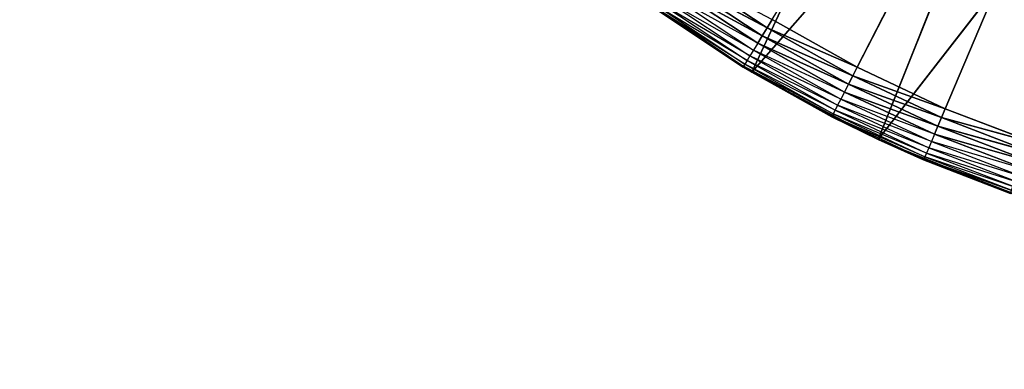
# Model space of a CAD drawing. Header units: centimetres. Extents: x 0.1 to 22.3, y 0.1 to 22.3.
# Tile 379 of 632: x 1.167 to 1.521, y 20.23 to 20.356. Entities that reach past the tile are written whole.
import ezdxf

# ---------------------------------------------------------------- set-up
doc = ezdxf.new("R2010")
doc.units = ezdxf.units.CM
doc.header["$LTSCALE"] = 2.54
doc.layers.get('0').update_dxf_attribs({"true_color": 0xff5454})

# ---------------------------------------------------------------- blocks, each defined once
blk = doc.blocks.new('Kosz na _mieci DELLA.STL')
at = {"color": 0}
for p, q in [((1.68747, 20.7658, 15.55), (1.468, 20.33892, 15.55)), ((1.68747, 20.7658, 15.55), (1.468, 20.33892, 15.55)), ((1.49974, 20.32403, 15.55), (1.68747, 20.7658, 15.55)), ((1.49974, 20.32403, 15.55), (1.68747, 20.7658, 15.55)), ((1.43008, 20.33714, 15.75), (1.49415, 20.47404, 15.75)), ((1.43008, 20.33714, 15.75), (1.49415, 20.47404, 15.75)), ((1.43008, 20.33714, 15.75), (1.53147, 20.45249, 15.75)), ((1.43008, 20.33714, 15.75), (1.53147, 20.45249, 15.75)), ((1.47552, 20.31295, 15.75), (1.53147, 20.45249, 15.75)), ((1.47552, 20.31295, 15.75), (1.53147, 20.45249, 15.75)), ((1.47552, 20.31295, 15.75), (1.57115, 20.4357, 15.75)), ((1.47552, 20.31295, 15.75), (1.57115, 20.4357, 15.75)), ((1.40616, 20.3726, 15.5503), (1.43561, 20.35311, 15.5503)), ((1.40616, 20.3726, 15.5503), (1.43561, 20.35311, 15.5503)), ((1.4042, 20.36986, 15.55121), (1.43386, 20.35024, 15.55121)), ((1.43561, 20.35311, 15.5503), (1.4042, 20.36986, 15.55121)), ((1.43561, 20.35311, 15.5503), (1.4042, 20.36986, 15.55121)), ((1.4042, 20.36986, 15.55121), (1.43386, 20.35024, 15.55121)), ((1.427, 20.339, 15.57), (1.38737, 20.36588, 15.75)), ((1.427, 20.339, 15.57), (1.38737, 20.36588, 15.75)), ((1.43008, 20.33714, 15.75), (1.38737, 20.36588, 15.75)), ((1.43008, 20.33714, 15.75), (1.38737, 20.36588, 15.75)), ((1.4007, 20.36497, 15.55468), (1.43073, 20.3451, 15.55468)), ((1.43221, 20.34754, 15.55268), (1.4007, 20.36497, 15.55468)), ((1.43386, 20.35024, 15.55121), (1.40236, 20.36729, 15.55268)), ((1.43386, 20.35024, 15.55121), (1.40236, 20.36729, 15.55268)), ((1.40236, 20.36729, 15.55268), (1.43221, 20.34754, 15.55268)), ((1.3981, 20.36133, 15.56), (1.4284, 20.34129, 15.56)), ((1.42944, 20.343, 15.55714), (1.3981, 20.36133, 15.56)), ((1.39927, 20.36296, 15.55714), (1.42944, 20.343, 15.55714)), ((1.43073, 20.3451, 15.55468), (1.39927, 20.36296, 15.55714)), ((1.39655, 20.35916, 15.57), (1.42716, 20.33926, 15.56653)), ((1.39655, 20.35916, 15.57), (1.427, 20.339, 15.57)), ((1.39672, 20.3594, 15.56653), (1.42716, 20.33926, 15.56653)), ((1.42763, 20.34003, 15.56316), (1.39672, 20.3594, 15.56653)), ((1.39725, 20.36014, 15.56316), (1.42763, 20.34003, 15.56316)), ((1.4284, 20.34129, 15.56), (1.39725, 20.36014, 15.56316)), ((1.43742, 20.35608, 15.55), (1.43561, 20.35311, 15.5503)), ((1.43742, 20.35608, 15.55), (1.43561, 20.35311, 15.5503)), ((1.468, 20.33892, 15.55), (1.43742, 20.35608, 15.55)), ((1.468, 20.33892, 15.55), (1.43742, 20.35608, 15.55)), ((1.43561, 20.35311, 15.5503), (1.43386, 20.35024, 15.55121)), ((1.43561, 20.35311, 15.5503), (1.43386, 20.35024, 15.55121)), ((1.43561, 20.35311, 15.5503), (1.46641, 20.33583, 15.5503)), ((1.468, 20.33892, 15.55), (1.43561, 20.35311, 15.5503)), ((1.468, 20.33892, 15.55), (1.43561, 20.35311, 15.5503)), ((1.43561, 20.35311, 15.5503), (1.46641, 20.33583, 15.5503)), ((1.43221, 20.34754, 15.55268), (1.43073, 20.3451, 15.55468)), ((1.43386, 20.35024, 15.55121), (1.43221, 20.34754, 15.55268)), ((1.43386, 20.35024, 15.55121), (1.43221, 20.34754, 15.55268)), ((1.46487, 20.33283, 15.55121), (1.43221, 20.34754, 15.55268)), ((1.46487, 20.33283, 15.55121), (1.43221, 20.34754, 15.55268)), ((1.43221, 20.34754, 15.55268), (1.46343, 20.33002, 15.55268)), ((1.43386, 20.35024, 15.55121), (1.46487, 20.33283, 15.55121)), ((1.46641, 20.33583, 15.5503), (1.43386, 20.35024, 15.55121)), ((1.46641, 20.33583, 15.5503), (1.43386, 20.35024, 15.55121)), ((1.43386, 20.35024, 15.55121), (1.46487, 20.33283, 15.55121)), ((1.43073, 20.3451, 15.55468), (1.42944, 20.343, 15.55714)), ((1.43073, 20.3451, 15.55468), (1.46212, 20.32748, 15.55468)), ((1.46343, 20.33002, 15.55268), (1.43073, 20.3451, 15.55468)), ((1.42763, 20.34003, 15.56316), (1.42716, 20.33926, 15.56653)), ((1.4284, 20.34129, 15.56), (1.42763, 20.34003, 15.56316)), ((1.42763, 20.34003, 15.56316), (1.4594, 20.3222, 15.56316)), ((1.46008, 20.32351, 15.56), (1.42763, 20.34003, 15.56316)), ((1.42944, 20.343, 15.55714), (1.4284, 20.34129, 15.56)), ((1.4284, 20.34129, 15.56), (1.46008, 20.32351, 15.56)), ((1.46099, 20.32529, 15.55714), (1.4284, 20.34129, 15.56)), ((1.42944, 20.343, 15.55714), (1.46099, 20.32529, 15.55714)), ((1.46212, 20.32748, 15.55468), (1.42944, 20.343, 15.55714)), ((1.427, 20.339, 15.57), (1.42716, 20.33926, 15.56653)), ((1.427, 20.339, 15.57), (1.43008, 20.33714, 15.75)), ((1.427, 20.339, 15.57), (1.43008, 20.33714, 15.57)), ((1.427, 20.339, 15.57), (1.43008, 20.33714, 15.75)), ((1.45885, 20.32113, 15.57), (1.42716, 20.33926, 15.56653)), ((1.42716, 20.33926, 15.56653), (1.45899, 20.3214, 15.56653)), ((1.43008, 20.33714, 15.57), (1.42716, 20.33926, 15.56653)), ((1.4594, 20.3222, 15.56316), (1.42716, 20.33926, 15.56653)), ((1.43008, 20.33714, 15.57), (1.43008, 20.33714, 15.75)), ((1.43008, 20.33714, 15.57), (1.43008, 20.33714, 15.75)), ((1.43008, 20.33714, 15.57), (1.45885, 20.32113, 15.57)), ((1.45885, 20.32113, 15.57), (1.43008, 20.33714, 15.75)), ((1.45885, 20.32113, 15.57), (1.43008, 20.33714, 15.75)), ((1.47552, 20.31295, 15.75), (1.43008, 20.33714, 15.75)), ((1.47552, 20.31295, 15.75), (1.43008, 20.33714, 15.75)), ((1.468, 20.33892, 15.55), (1.46641, 20.33583, 15.5503)), ((1.468, 20.33892, 15.55), (1.46641, 20.33583, 15.5503)), ((1.49974, 20.32403, 15.55), (1.468, 20.33892, 15.55)), ((1.49974, 20.32403, 15.55), (1.468, 20.33892, 15.55)), ((1.46487, 20.33283, 15.55121), (1.46343, 20.33002, 15.55268)), ((1.46487, 20.33283, 15.55121), (1.46343, 20.33002, 15.55268)), ((1.46641, 20.33583, 15.5503), (1.46487, 20.33283, 15.55121)), ((1.46641, 20.33583, 15.5503), (1.46487, 20.33283, 15.55121)), ((1.46487, 20.33283, 15.55121), (1.49707, 20.31774, 15.55121)), ((1.49839, 20.32084, 15.5503), (1.46487, 20.33283, 15.55121)), ((1.49839, 20.32084, 15.5503), (1.46487, 20.33283, 15.55121)), ((1.46487, 20.33283, 15.55121), (1.49707, 20.31774, 15.55121)), ((1.46641, 20.33583, 15.5503), (1.49839, 20.32084, 15.5503)), ((1.49974, 20.32403, 15.55), (1.46641, 20.33583, 15.5503)), ((1.49974, 20.32403, 15.55), (1.46641, 20.33583, 15.5503)), ((1.46641, 20.33583, 15.5503), (1.49839, 20.32084, 15.5503)), ((1.46343, 20.33002, 15.55268), (1.46212, 20.32748, 15.55468)), ((1.49707, 20.31774, 15.55121), (1.46343, 20.33002, 15.55268)), ((1.49707, 20.31774, 15.55121), (1.46343, 20.33002, 15.55268)), ((1.46343, 20.33002, 15.55268), (1.49583, 20.31483, 15.55268)), ((1.46212, 20.32748, 15.55468), (1.46099, 20.32529, 15.55714)), ((1.46212, 20.32748, 15.55468), (1.49472, 20.3122, 15.55468)), ((1.49583, 20.31483, 15.55268), (1.46212, 20.32748, 15.55468)), ((1.4594, 20.3222, 15.56316), (1.45899, 20.3214, 15.56653)), ((1.46008, 20.32351, 15.56), (1.4594, 20.3222, 15.56316)), ((1.4594, 20.3222, 15.56316), (1.49239, 20.30674, 15.56316)), ((1.49297, 20.30809, 15.56), (1.4594, 20.3222, 15.56316)), ((1.46099, 20.32529, 15.55714), (1.46008, 20.32351, 15.56)), ((1.46008, 20.32351, 15.56), (1.49297, 20.30809, 15.56)), ((1.49375, 20.30993, 15.55714), (1.46008, 20.32351, 15.56)), ((1.46099, 20.32529, 15.55714), (1.49375, 20.30993, 15.55714)), ((1.49472, 20.3122, 15.55468), (1.46099, 20.32529, 15.55714)), ((1.49974, 20.32403, 15.55), (1.49839, 20.32084, 15.5503)), ((1.49974, 20.32403, 15.55), (1.49839, 20.32084, 15.5503)), ((1.53249, 20.31151, 15.55), (1.49974, 20.32403, 15.55)), ((1.53249, 20.31151, 15.55), (1.49974, 20.32403, 15.55)), ((1.45885, 20.32113, 15.57), (1.45899, 20.3214, 15.56653)), ((1.45885, 20.32113, 15.57), (1.47552, 20.31295, 15.75)), ((1.45885, 20.32113, 15.57), (1.47552, 20.31295, 15.75)), ((1.45885, 20.32113, 15.57), (1.47552, 20.31295, 15.57)), ((1.49239, 20.30674, 15.56316), (1.45899, 20.3214, 15.56653)), ((1.47552, 20.31295, 15.57), (1.45899, 20.3214, 15.56653)), ((1.45899, 20.3214, 15.56653), (1.49204, 20.30591, 15.56653)), ((1.49839, 20.32084, 15.5503), (1.49707, 20.31774, 15.55121)), ((1.49839, 20.32084, 15.5503), (1.49707, 20.31774, 15.55121)), ((1.49839, 20.32084, 15.5503), (1.53137, 20.30822, 15.5503)), ((1.53249, 20.31151, 15.55), (1.49839, 20.32084, 15.5503)), ((1.53249, 20.31151, 15.55), (1.49839, 20.32084, 15.5503)), ((1.49839, 20.32084, 15.5503), (1.53137, 20.30822, 15.5503)), ((1.49707, 20.31774, 15.55121), (1.49583, 20.31483, 15.55268)), ((1.49707, 20.31774, 15.55121), (1.49583, 20.31483, 15.55268)), ((1.49707, 20.31774, 15.55121), (1.53028, 20.30504, 15.55121)), ((1.53137, 20.30822, 15.5503), (1.49707, 20.31774, 15.55121)), ((1.53137, 20.30822, 15.5503), (1.49707, 20.31774, 15.55121)), ((1.49707, 20.31774, 15.55121), (1.53028, 20.30504, 15.55121)), ((1.5232, 20.29356, 15.75), (1.47552, 20.31295, 15.75)), ((1.47552, 20.31295, 15.75), (1.49192, 20.30563, 15.57)), ((1.47552, 20.31295, 15.75), (1.49192, 20.30563, 15.57)), ((1.47552, 20.31295, 15.75), (1.47552, 20.31295, 15.57)), ((1.47552, 20.31295, 15.57), (1.49192, 20.30563, 15.57)), ((1.47552, 20.31295, 15.75), (1.47552, 20.31295, 15.57)), ((1.5232, 20.29356, 15.75), (1.47552, 20.31295, 15.75)), ((1.47552, 20.31295, 15.57), (1.49204, 20.30591, 15.56653)), ((1.49472, 20.3122, 15.55468), (1.49375, 20.30993, 15.55714)), ((1.49583, 20.31483, 15.55268), (1.49472, 20.3122, 15.55468)), ((1.49472, 20.3122, 15.55468), (1.52834, 20.29934, 15.55468)), ((1.52926, 20.30204, 15.55268), (1.49472, 20.3122, 15.55468)), ((1.53028, 20.30504, 15.55121), (1.49583, 20.31483, 15.55268)), ((1.53028, 20.30504, 15.55121), (1.49583, 20.31483, 15.55268)), ((1.49583, 20.31483, 15.55268), (1.52926, 20.30204, 15.55268)), ((1.49297, 20.30809, 15.56), (1.49239, 20.30674, 15.56316)), ((1.49375, 20.30993, 15.55714), (1.49297, 20.30809, 15.56)), ((1.49297, 20.30809, 15.56), (1.5269, 20.29512, 15.56)), ((1.52755, 20.29701, 15.55714), (1.49297, 20.30809, 15.56)), ((1.49375, 20.30993, 15.55714), (1.52755, 20.29701, 15.55714)), ((1.52834, 20.29934, 15.55468), (1.49375, 20.30993, 15.55714)), ((1.49192, 20.30563, 15.57), (1.49204, 20.30591, 15.56653)), ((1.5232, 20.29356, 15.75), (1.49192, 20.30563, 15.57)), ((1.49192, 20.30563, 15.57), (1.5232, 20.29356, 15.57)), ((1.5232, 20.29356, 15.75), (1.49192, 20.30563, 15.57)), ((1.49239, 20.30674, 15.56316), (1.49204, 20.30591, 15.56653)), ((1.5232, 20.29356, 15.57), (1.49204, 20.30591, 15.56653)), ((1.49204, 20.30591, 15.56653), (1.52613, 20.29287, 15.56653)), ((1.52642, 20.29372, 15.56316), (1.49204, 20.30591, 15.56653)), ((1.52642, 20.29372, 15.56316), (1.49204, 20.30591, 15.56653)), ((1.49204, 20.30591, 15.56653), (1.52613, 20.29287, 15.56653)), ((1.5269, 20.29512, 15.56), (1.49239, 20.30674, 15.56316)), ((1.49239, 20.30674, 15.56316), (1.52642, 20.29372, 15.56316))]:
    blk.add_line(p, q, dxfattribs=at)
mesh = blk.add_polyface(dxfattribs=at)
corners = [(2.63747, 3.6158, 47.35), (0.33747, 22.1158, 47.35), (0.33747, 0.3158, 47.35)]
mesh.append_faces([[corners[k] for k in face] for face in [(0, 1, 2)]], dxfattribs={"color": 0})
mesh = blk.add_polyface(dxfattribs=at)
corners = [(2.63747, 18.8158, 47.35), (0.33747, 22.1158, 47.35), (2.63747, 3.6158, 47.35)]
mesh.append_faces([[corners[k] for k in face] for face in [(0, 1, 2)]], dxfattribs={"color": 0})
mesh = blk.add_polyface(dxfattribs=at)
corners = [(2.65267, 18.98945, 47.35), (0.33747, 22.1158, 47.35), (2.63747, 18.8158, 47.35)]
mesh.append_faces([[corners[k] for k in face] for face in [(0, 1, 2)]], dxfattribs={"color": 0})
mesh = blk.add_polyface(dxfattribs=at)
corners = [(2.69778, 19.15782, 47.35), (0.33747, 22.1158, 47.35), (2.65267, 18.98945, 47.35)]
mesh.append_faces([[corners[k] for k in face] for face in [(0, 1, 2)]], dxfattribs={"color": 0})
mesh = blk.add_polyface(dxfattribs=at)
corners = [(2.77145, 19.3158, 47.35), (0.33747, 22.1158, 47.35), (2.69778, 19.15782, 47.35)]
mesh.append_faces([[corners[k] for k in face] for face in [(0, 1, 2)]], dxfattribs={"color": 0})
mesh = blk.add_polyface(dxfattribs=at)
corners = [(2.87143, 19.45859, 47.35), (0.33747, 22.1158, 47.35), (2.77145, 19.3158, 47.35)]
mesh.append_faces([[corners[k] for k in face] for face in [(0, 1, 2)]], dxfattribs={"color": 0})
mesh = blk.add_polyface(dxfattribs=at)
corners = [(3.46383, 19.80061, 47.35), (0.33747, 22.1158, 47.35), (3.29545, 19.75549, 47.35)]
mesh.append_faces([[corners[k] for k in face] for face in [(0, 1, 2)]], dxfattribs={"color": 0})
mesh = blk.add_polyface(dxfattribs=at)
corners = [(3.63747, 19.8158, 47.35), (0.33747, 22.1158, 47.35), (3.46383, 19.80061, 47.35)]
mesh.append_faces([[corners[k] for k in face] for face in [(0, 1, 2)]], dxfattribs={"color": 0})
mesh = blk.add_polyface(dxfattribs=at)
corners = [(22.13747, 22.1158, 47.35), (0.33747, 22.1158, 47.35), (3.63747, 19.8158, 47.35)]
mesh.append_faces([[corners[k] for k in face] for face in [(0, 1, 2)]], dxfattribs={"color": 0})
mesh = blk.add_polyface(dxfattribs=at)
corners = [(2.99469, 19.58185, 47.35), (0.33747, 22.1158, 47.35), (2.87143, 19.45859, 47.35)]
mesh.append_faces([[corners[k] for k in face] for face in [(0, 1, 2)]], dxfattribs={"color": 0})
mesh = blk.add_polyface(dxfattribs=at)
corners = [(3.13747, 19.68183, 47.35), (0.33747, 22.1158, 47.35), (2.99469, 19.58185, 47.35)]
mesh.append_faces([[corners[k] for k in face] for face in [(0, 1, 2)]], dxfattribs={"color": 0})
mesh = blk.add_polyface(dxfattribs=at)
corners = [(3.29545, 19.75549, 47.35), (0.33747, 22.1158, 47.35), (3.13747, 19.68183, 47.35)]
mesh.append_faces([[corners[k] for k in face] for face in [(0, 1, 2)]], dxfattribs={"color": 0})
mesh = blk.add_polyface(dxfattribs=at)
corners = [(2.63747, 18.8158, 47.25), (0.33747, 0.3158, 47.25), (0.33747, 22.1158, 47.25)]
mesh.append_faces([[corners[k] for k in face] for face in [(0, 1, 2)]], dxfattribs={"color": 0})
mesh = blk.add_polyface(dxfattribs=at)
corners = [(3.29545, 19.75549, 47.25), (3.13747, 19.68183, 47.25), (0.33747, 22.1158, 47.25)]
mesh.append_faces([[corners[k] for k in face] for face in [(0, 1, 2)]], dxfattribs={"color": 0})
mesh = blk.add_polyface(dxfattribs=at)
corners = [(3.46383, 19.80061, 47.25), (3.29545, 19.75549, 47.25), (0.33747, 22.1158, 47.25)]
mesh.append_faces([[corners[k] for k in face] for face in [(0, 1, 2)]], dxfattribs={"color": 0})
mesh = blk.add_polyface(dxfattribs=at)
corners = [(3.13747, 19.68183, 47.25), (2.99469, 19.58185, 47.25), (0.33747, 22.1158, 47.25)]
mesh.append_faces([[corners[k] for k in face] for face in [(0, 1, 2)]], dxfattribs={"color": 0})
mesh = blk.add_polyface(dxfattribs=at)
corners = [(2.99469, 19.58185, 47.25), (2.87143, 19.45859, 47.25), (0.33747, 22.1158, 47.25)]
mesh.append_faces([[corners[k] for k in face] for face in [(0, 1, 2)]], dxfattribs={"color": 0})
mesh = blk.add_polyface(dxfattribs=at)
corners = [(2.87143, 19.45859, 47.25), (2.77145, 19.3158, 47.25), (0.33747, 22.1158, 47.25)]
mesh.append_faces([[corners[k] for k in face] for face in [(0, 1, 2)]], dxfattribs={"color": 0})
mesh = blk.add_polyface(dxfattribs=at)
corners = [(2.77145, 19.3158, 47.25), (2.69778, 19.15782, 47.25), (0.33747, 22.1158, 47.25)]
mesh.append_faces([[corners[k] for k in face] for face in [(0, 1, 2)]], dxfattribs={"color": 0})
mesh = blk.add_polyface(dxfattribs=at)
corners = [(2.69778, 19.15782, 47.25), (2.65267, 18.98945, 47.25), (0.33747, 22.1158, 47.25)]
mesh.append_faces([[corners[k] for k in face] for face in [(0, 1, 2)]], dxfattribs={"color": 0})
mesh = blk.add_polyface(dxfattribs=at)
corners = [(2.65267, 18.98945, 47.25), (2.63747, 18.8158, 47.25), (0.33747, 22.1158, 47.25)]
mesh.append_faces([[corners[k] for k in face] for face in [(0, 1, 2)]], dxfattribs={"color": 0})
mesh = blk.add_polyface(dxfattribs=at)
corners = [(22.13747, 22.1158, 47.25), (18.83747, 19.8158, 47.25), (0.33747, 22.1158, 47.25)]
mesh.append_faces([[corners[k] for k in face] for face in [(0, 1, 2)]], dxfattribs={"color": 0})
mesh = blk.add_polyface(dxfattribs=at)
corners = [(18.83747, 19.8158, 47.25), (3.63747, 19.8158, 47.25), (0.33747, 22.1158, 47.25)]
mesh.append_faces([[corners[k] for k in face] for face in [(0, 1, 2)]], dxfattribs={"color": 0})
mesh = blk.add_polyface(dxfattribs=at)
corners = [(3.63747, 19.8158, 47.25), (3.46383, 19.80061, 47.25), (0.33747, 22.1158, 47.25)]
mesh.append_faces([[corners[k] for k in face] for face in [(0, 1, 2)]], dxfattribs={"color": 0})
mesh = blk.add_polyface(dxfattribs=at)
corners = [(21.83747, 0.6158, 15.75), (0.63747, 0.6158, 15.75), (21.83747, 21.8158, 15.75)]
mesh.append_faces([[corners[k] for k in face] for face in [(0, 1, 2)]], dxfattribs={"color": 0})
mesh = blk.add_polyface(dxfattribs=at)
corners = [(21.83747, 21.8158, 15.75), (0.63747, 0.6158, 15.75), (0.63747, 21.8158, 15.75)]
mesh.append_faces([[corners[k] for k in face] for face in [(0, 1, 2)]], dxfattribs={"color": 0})
mesh = blk.add_polyface(dxfattribs=at)
corners = [(21.83747, 0.6158, 15.95), (0.63747, 21.8158, 15.95), (0.63747, 0.6158, 15.95)]
mesh.append_faces([[corners[k] for k in face] for face in [(0, 1, 2)]], dxfattribs={"color": 0})
mesh = blk.add_polyface(dxfattribs=at)
corners = [(21.83747, 21.8158, 15.95), (0.63747, 21.8158, 15.95), (21.83747, 0.6158, 15.95)]
mesh.append_faces([[corners[k] for k in face] for face in [(0, 1, 2)]], dxfattribs={"color": 0})
mesh = blk.add_polyface(dxfattribs=at)
corners = [(1.68747, 20.7658, 15.55), (1.468, 20.33892, 15.55), (1.43742, 20.35608, 15.55)]
mesh.append_faces([[corners[k] for k in face] for face in [(0, 1, 2)]], dxfattribs={"color": 0})
mesh = blk.add_polyface(dxfattribs=at)
corners = [(1.68747, 20.7658, 15.55), (1.49974, 20.32403, 15.55), (1.468, 20.33892, 15.55)]
mesh.append_faces([[corners[k] for k in face] for face in [(0, 1, 2)]], dxfattribs={"color": 0})
mesh = blk.add_polyface(dxfattribs=at)
corners = [(1.68747, 20.7658, 15.55), (1.53249, 20.31151, 15.55), (1.49974, 20.32403, 15.55)]
mesh.append_faces([[corners[k] for k in face] for face in [(0, 1, 2)]], dxfattribs={"color": 0})
mesh = blk.add_polyface(dxfattribs=at)
corners = [(1.49415, 20.47404, 15.75), (1.38737, 20.36588, 15.75), (1.43008, 20.33714, 15.75)]
mesh.append_faces([[corners[k] for k in face] for face in [(0, 1, 2)]], dxfattribs={"color": 0})
mesh = blk.add_polyface(dxfattribs=at)
corners = [(1.53147, 20.45249, 15.75), (1.49415, 20.47404, 15.75), (1.43008, 20.33714, 15.75)]
mesh.append_faces([[corners[k] for k in face] for face in [(0, 1, 2)]], dxfattribs={"color": 0})
mesh = blk.add_polyface(dxfattribs=at)
corners = [(1.53147, 20.45249, 15.75), (1.43008, 20.33714, 15.75), (1.47552, 20.31295, 15.75)]
mesh.append_faces([[corners[k] for k in face] for face in [(0, 1, 2)]], dxfattribs={"color": 0})
mesh = blk.add_polyface(dxfattribs=at)
corners = [(1.57115, 20.4357, 15.75), (1.53147, 20.45249, 15.75), (1.47552, 20.31295, 15.75)]
mesh.append_faces([[corners[k] for k in face] for face in [(0, 1, 2)]], dxfattribs={"color": 0})
mesh = blk.add_polyface(dxfattribs=at)
corners = [(1.57115, 20.4357, 15.75), (1.47552, 20.31295, 15.75), (1.5232, 20.29356, 15.75)]
mesh.append_faces([[corners[k] for k in face] for face in [(0, 1, 2)]], dxfattribs={"color": 0})
mesh = blk.add_polyface(dxfattribs=at)
corners = [(1.43561, 20.35311, 15.5503), (1.4042, 20.36986, 15.55121), (1.40616, 20.3726, 15.5503)]
mesh.append_faces([[corners[k] for k in face] for face in [(0, 1, 2)]], dxfattribs={"color": 0})
mesh = blk.add_polyface(dxfattribs=at)
corners = [(1.43742, 20.35608, 15.55), (1.43561, 20.35311, 15.5503), (1.40616, 20.3726, 15.5503)]
mesh.append_faces([[corners[k] for k in face] for face in [(0, 1, 2)]], dxfattribs={"color": 0})
mesh = blk.add_polyface(dxfattribs=at)
corners = [(1.43386, 20.35024, 15.55121), (1.40236, 20.36729, 15.55268), (1.4042, 20.36986, 15.55121)]
mesh.append_faces([[corners[k] for k in face] for face in [(0, 1, 2)]], dxfattribs={"color": 0})
mesh = blk.add_polyface(dxfattribs=at)
corners = [(1.43561, 20.35311, 15.5503), (1.43386, 20.35024, 15.55121), (1.4042, 20.36986, 15.55121)]
mesh.append_faces([[corners[k] for k in face] for face in [(0, 1, 2)]], dxfattribs={"color": 0})
mesh = blk.add_polyface(dxfattribs=at)
corners = [(1.38737, 20.36588, 15.75), (1.39655, 20.35916, 15.57), (1.427, 20.339, 15.57)]
mesh.append_faces([[corners[k] for k in face] for face in [(0, 1, 2)]], dxfattribs={"color": 0})
mesh = blk.add_polyface(dxfattribs=at)
corners = [(1.38737, 20.36588, 15.75), (1.427, 20.339, 15.57), (1.43008, 20.33714, 15.75)]
mesh.append_faces([[corners[k] for k in face] for face in [(0, 1, 2)]], dxfattribs={"color": 0})
mesh = blk.add_polyface(dxfattribs=at)
corners = [(1.43386, 20.35024, 15.55121), (1.43221, 20.34754, 15.55268), (1.40236, 20.36729, 15.55268)]
mesh.append_faces([[corners[k] for k in face] for face in [(0, 1, 2)]], dxfattribs={"color": 0})
mesh = blk.add_polyface(dxfattribs=at)
corners = [(1.468, 20.33892, 15.55), (1.43561, 20.35311, 15.5503), (1.43742, 20.35608, 15.55)]
mesh.append_faces([[corners[k] for k in face] for face in [(0, 1, 2)]], dxfattribs={"color": 0})
mesh = blk.add_polyface(dxfattribs=at)
corners = [(1.46641, 20.33583, 15.5503), (1.43386, 20.35024, 15.55121), (1.43561, 20.35311, 15.5503)]
mesh.append_faces([[corners[k] for k in face] for face in [(0, 1, 2)]], dxfattribs={"color": 0})
mesh = blk.add_polyface(dxfattribs=at)
corners = [(1.468, 20.33892, 15.55), (1.46641, 20.33583, 15.5503), (1.43561, 20.35311, 15.5503)]
mesh.append_faces([[corners[k] for k in face] for face in [(0, 1, 2)]], dxfattribs={"color": 0})
mesh = blk.add_polyface(dxfattribs=at)
corners = [(1.46487, 20.33283, 15.55121), (1.43221, 20.34754, 15.55268), (1.43386, 20.35024, 15.55121)]
mesh.append_faces([[corners[k] for k in face] for face in [(0, 1, 2)]], dxfattribs={"color": 0})
mesh = blk.add_polyface(dxfattribs=at)
corners = [(1.46487, 20.33283, 15.55121), (1.46343, 20.33002, 15.55268), (1.43221, 20.34754, 15.55268)]
mesh.append_faces([[corners[k] for k in face] for face in [(0, 1, 2)]], dxfattribs={"color": 0})
mesh = blk.add_polyface(dxfattribs=at)
corners = [(1.46641, 20.33583, 15.5503), (1.46487, 20.33283, 15.55121), (1.43386, 20.35024, 15.55121)]
mesh.append_faces([[corners[k] for k in face] for face in [(0, 1, 2)]], dxfattribs={"color": 0})
mesh = blk.add_polyface(dxfattribs=at)
corners = [(1.43008, 20.33714, 15.75), (1.427, 20.339, 15.57), (1.43008, 20.33714, 15.57)]
mesh.append_faces([[corners[k] for k in face] for face in [(0, 1, 2)]], dxfattribs={"color": 0})
mesh = blk.add_polyface(dxfattribs=at)
corners = [(1.43008, 20.33714, 15.75), (1.43008, 20.33714, 15.57), (1.45885, 20.32113, 15.57)]
mesh.append_faces([[corners[k] for k in face] for face in [(0, 1, 2)]], dxfattribs={"color": 0})
mesh = blk.add_polyface(dxfattribs=at)
corners = [(1.43008, 20.33714, 15.75), (1.45885, 20.32113, 15.57), (1.47552, 20.31295, 15.75)]
mesh.append_faces([[corners[k] for k in face] for face in [(0, 1, 2)]], dxfattribs={"color": 0})
mesh = blk.add_polyface(dxfattribs=at)
corners = [(1.49974, 20.32403, 15.55), (1.46641, 20.33583, 15.5503), (1.468, 20.33892, 15.55)]
mesh.append_faces([[corners[k] for k in face] for face in [(0, 1, 2)]], dxfattribs={"color": 0})
mesh = blk.add_polyface(dxfattribs=at)
corners = [(1.49707, 20.31774, 15.55121), (1.46343, 20.33002, 15.55268), (1.46487, 20.33283, 15.55121)]
mesh.append_faces([[corners[k] for k in face] for face in [(0, 1, 2)]], dxfattribs={"color": 0})
mesh = blk.add_polyface(dxfattribs=at)
corners = [(1.49839, 20.32084, 15.5503), (1.46487, 20.33283, 15.55121), (1.46641, 20.33583, 15.5503)]
mesh.append_faces([[corners[k] for k in face] for face in [(0, 1, 2)]], dxfattribs={"color": 0})
mesh = blk.add_polyface(dxfattribs=at)
corners = [(1.49839, 20.32084, 15.5503), (1.49707, 20.31774, 15.55121), (1.46487, 20.33283, 15.55121)]
mesh.append_faces([[corners[k] for k in face] for face in [(0, 1, 2)]], dxfattribs={"color": 0})
mesh = blk.add_polyface(dxfattribs=at)
corners = [(1.49974, 20.32403, 15.55), (1.49839, 20.32084, 15.5503), (1.46641, 20.33583, 15.5503)]
mesh.append_faces([[corners[k] for k in face] for face in [(0, 1, 2)]], dxfattribs={"color": 0})
mesh = blk.add_polyface(dxfattribs=at)
corners = [(1.49707, 20.31774, 15.55121), (1.49583, 20.31483, 15.55268), (1.46343, 20.33002, 15.55268)]
mesh.append_faces([[corners[k] for k in face] for face in [(0, 1, 2)]], dxfattribs={"color": 0})
mesh = blk.add_polyface(dxfattribs=at)
corners = [(1.53249, 20.31151, 15.55), (1.49839, 20.32084, 15.5503), (1.49974, 20.32403, 15.55)]
mesh.append_faces([[corners[k] for k in face] for face in [(0, 1, 2)]], dxfattribs={"color": 0})
mesh = blk.add_polyface(dxfattribs=at)
corners = [(1.47552, 20.31295, 15.75), (1.45885, 20.32113, 15.57), (1.47552, 20.31295, 15.57)]
mesh.append_faces([[corners[k] for k in face] for face in [(0, 1, 2)]], dxfattribs={"color": 0})
mesh = blk.add_polyface(dxfattribs=at)
corners = [(1.47552, 20.31295, 15.57), (1.45899, 20.3214, 15.56653), (1.49204, 20.30591, 15.56653)]
mesh.append_faces([[corners[k] for k in face] for face in [(0, 1, 2)]], dxfattribs={"color": 0})
mesh = blk.add_polyface(dxfattribs=at)
corners = [(1.53137, 20.30822, 15.5503), (1.49707, 20.31774, 15.55121), (1.49839, 20.32084, 15.5503)]
mesh.append_faces([[corners[k] for k in face] for face in [(0, 1, 2)]], dxfattribs={"color": 0})
mesh = blk.add_polyface(dxfattribs=at)
corners = [(1.53249, 20.31151, 15.55), (1.53137, 20.30822, 15.5503), (1.49839, 20.32084, 15.5503)]
mesh.append_faces([[corners[k] for k in face] for face in [(0, 1, 2)]], dxfattribs={"color": 0})
mesh = blk.add_polyface(dxfattribs=at)
corners = [(1.53028, 20.30504, 15.55121), (1.49583, 20.31483, 15.55268), (1.49707, 20.31774, 15.55121)]
mesh.append_faces([[corners[k] for k in face] for face in [(0, 1, 2)]], dxfattribs={"color": 0})
mesh = blk.add_polyface(dxfattribs=at)
corners = [(1.53137, 20.30822, 15.5503), (1.53028, 20.30504, 15.55121), (1.49707, 20.31774, 15.55121)]
mesh.append_faces([[corners[k] for k in face] for face in [(0, 1, 2)]], dxfattribs={"color": 0})
mesh = blk.add_polyface(dxfattribs=at)
corners = [(1.47552, 20.31295, 15.75), (1.49192, 20.30563, 15.57), (1.5232, 20.29356, 15.75)]
mesh.append_faces([[corners[k] for k in face] for face in [(0, 1, 2)]], dxfattribs={"color": 0})
mesh = blk.add_polyface(dxfattribs=at)
corners = [(1.47552, 20.31295, 15.75), (1.47552, 20.31295, 15.57), (1.49192, 20.30563, 15.57)]
mesh.append_faces([[corners[k] for k in face] for face in [(0, 1, 2)]], dxfattribs={"color": 0})
mesh = blk.add_polyface(dxfattribs=at)
corners = [(1.53028, 20.30504, 15.55121), (1.52926, 20.30204, 15.55268), (1.49583, 20.31483, 15.55268)]
mesh.append_faces([[corners[k] for k in face] for face in [(0, 1, 2)]], dxfattribs={"color": 0})
mesh = blk.add_polyface(dxfattribs=at)
corners = [(1.5232, 20.29356, 15.75), (1.49192, 20.30563, 15.57), (1.5232, 20.29356, 15.57)]
mesh.append_faces([[corners[k] for k in face] for face in [(0, 1, 2)]], dxfattribs={"color": 0})
mesh = blk.add_polyface(dxfattribs=at)
corners = [(1.49204, 20.30591, 15.56653), (1.49239, 20.30674, 15.56316), (1.52642, 20.29372, 15.56316)]
mesh.append_faces([[corners[k] for k in face] for face in [(0, 1, 2)]], dxfattribs={"color": 0})
mesh = blk.add_polyface(dxfattribs=at)
corners = [(1.5232, 20.29356, 15.57), (1.49204, 20.30591, 15.56653), (1.52613, 20.29287, 15.56653)]
mesh.append_faces([[corners[k] for k in face] for face in [(0, 1, 2)]], dxfattribs={"color": 0})
mesh = blk.add_polyface(dxfattribs=at)
corners = [(1.49204, 20.30591, 15.56653), (1.52642, 20.29372, 15.56316), (1.52613, 20.29287, 15.56653)]
mesh.append_faces([[corners[k] for k in face] for face in [(0, 1, 2)]], dxfattribs={"color": 0})

msp = doc.modelspace()

# ---------------------------------------------------------------- block references
at = {"color": 0}
msp.add_blockref('Kosz na _mieci DELLA.STL', (0, 0), dxfattribs=at)

doc.saveas('drawing.dxf')
